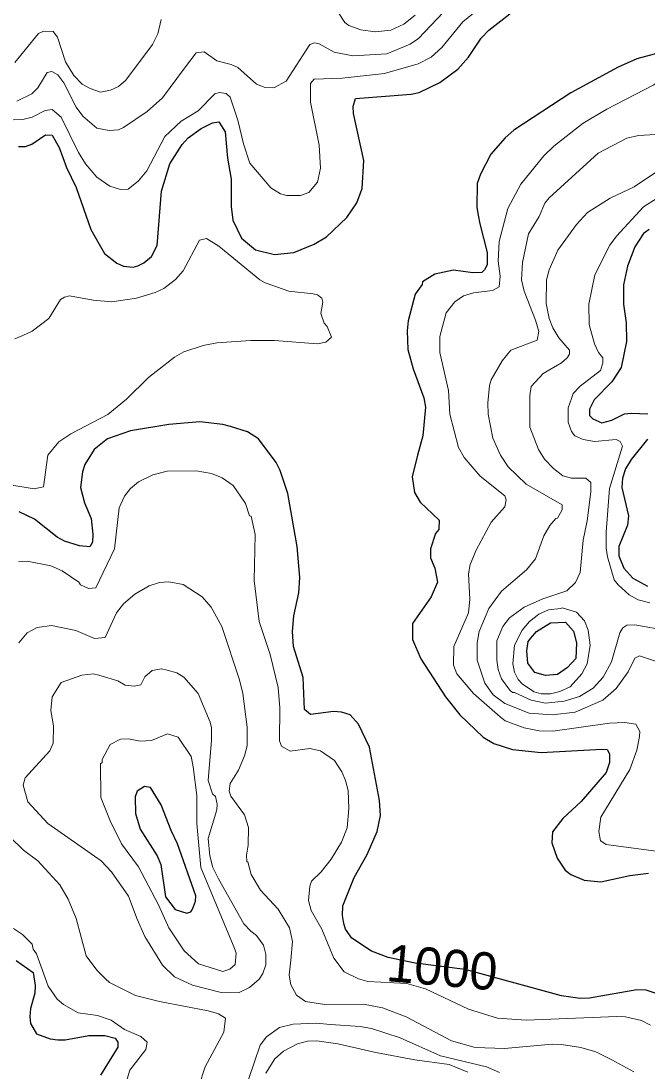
# Model space of a CAD drawing. Extents: x 423 to 448.8, y 7456.3 to 7484.
# Drawn here: x 427.888 to 429.234, y 7479.901 to 7482.159 of the extents above; entities that cross this region are included whole.
import ezdxf
from ezdxf.enums import TextEntityAlignment as Align

# ---------------------------------------------------------------- set-up
doc = ezdxf.new("R2010")
doc.units = 0
doc.header["$LTSCALE"] = 0.032
doc.layers.add('1', color=7, linetype='Continuous', lineweight=25)
doc.layers.add('2', color=7, linetype='Continuous', lineweight=13)
doc.layers.add('61', color=7, linetype='Continuous')

msp = doc.modelspace()

# ---------------------------------------------------------------- linework, layer by layer
at = {"layer": '1'}
for points in [[(427.8821, 7481.8898), (427.8976, 7481.8898), (427.9107, 7481.8944), (427.9401, 7481.9145), (427.9548, 7481.9138), (427.9695, 7481.8875), (427.9858, 7481.8442), (428.0066, 7481.8016), (428.0376, 7481.7111), (428.067, 7481.6593), (428.0941, 7481.6384), (428.108, 7481.6322), (428.1288, 7481.6299), (428.1389, 7481.633), (428.152, 7481.6392), (428.1683, 7481.6531), (428.1806, 7481.6763), (428.1899, 7481.7931), (428.2077, 7481.8519), (428.234, 7481.8936), (428.2472, 7481.9083), (428.275, 7481.9284), (428.2998, 7481.9401), (428.3129, 7481.9424), (428.3269, 7481.9207), (428.3315, 7481.8643), (428.34, 7481.8194), (428.34, 7481.7606), (428.3431, 7481.7313), (428.3617, 7481.6925), (428.3918, 7481.667), (428.4328, 7481.657), (428.4746, 7481.6616), (428.5179, 7481.6794), (428.545, 7481.6949), (428.5883, 7481.7366), (428.6099, 7481.7684), (428.6215, 7481.7993), (428.6254, 7481.8596), (428.603, 7481.9602), (428.6022, 7481.9757), (428.6068, 7481.9927), (428.7268, 7482.0019), (428.7438, 7482.0058), (428.7886, 7482.0274), (428.8273, 7482.0561), (428.8505, 7482.0816), (428.8776, 7482.1226), (428.8938, 7482.1396), (428.9649, 7482.1945)], [(429.2945, 7482.1002), (429.2125, 7482.0778), (429.1723, 7482.0599), (429.0702, 7482.005), (428.948, 7481.9246), (428.9293, 7481.9084), (428.8985, 7481.8728), (428.876, 7481.8303), (428.8691, 7481.8101), (428.8681, 7481.7582), (428.8712, 7481.7416), (428.8744, 7481.7235), (428.8907, 7481.6616), (428.8907, 7481.6353), (428.8845, 7481.6245), (428.8791, 7481.6183), (428.8598, 7481.6175), (428.818, 7481.6237), (428.7778, 7481.6152), (428.7515, 7481.5982), (428.7507, 7481.5928), (428.7352, 7481.5719), (428.7205, 7481.5147), (428.7182, 7481.493), (428.7198, 7481.4528), (428.7314, 7481.411), (428.7538, 7481.3492), (428.7576, 7481.3291), (428.7523, 7481.2672), (428.7407, 7481.2254), (428.7291, 7481.179), (428.7337, 7481.145), (428.7461, 7481.1249), (428.7871, 7481.0862), (428.7863, 7481.0661), (428.7793, 7481.0575), (428.7685, 7481.0243), (428.7685, 7481.005), (428.7778, 7480.9825), (428.7832, 7480.9524), (428.77, 7480.9207), (428.7298, 7480.8634), (428.7298, 7480.8294), (428.7476, 7480.7876), (428.801, 7480.7056), (428.8319, 7480.6669), (428.8814, 7480.619), (428.9046, 7480.6058), (428.9449, 7480.5927), (429.0067, 7480.5865), (429.1367, 7480.5935), (429.1487, 7480.5924), (429.1537, 7480.5834), (429.1537, 7480.5649), (429.146, 7480.5432), (429.0926, 7480.4805), (429.0531, 7480.4442), (429.0307, 7480.4156), (429.0292, 7480.3916), (429.0408, 7480.3591), (429.0578, 7480.3328), (429.0701, 7480.3235), (429.0988, 7480.3119), (429.1351, 7480.3081), (429.197, 7480.322), (429.2372, 7480.3266)], [(429.2388, 7481.7111), (429.2264, 7481.7026), (429.2078, 7481.674), (429.1924, 7481.6323), (429.1839, 7481.592), (429.1839, 7481.5503), (429.1893, 7481.51), (429.19, 7481.4698), (429.1784, 7481.4141), (429.1583, 7481.3832), (429.1204, 7481.3445), (429.1103, 7481.3244), (429.1103, 7481.3112), (429.1173, 7481.3035), (429.1367, 7481.295), (429.1583, 7481.3012), (429.1861, 7481.3143), (429.2001, 7481.3159), (429.2357, 7481.3143)], [(429.2326, 7480.0753), (429.2125, 7480.076), (429.1104, 7480.0582), (429.0903, 7480.0575), (429.0501, 7480.0629), (428.8428, 7480.1194), (428.7354, 7480.1328), (428.6777, 7480.1456), (428.6417, 7480.1588), (428.5991, 7480.1866), (428.586, 7480.206), (428.5821, 7480.2184), (428.579, 7480.2354), (428.5798, 7480.2562), (428.6045, 7480.3174), (428.6324, 7480.3669), (428.654, 7480.4164), (428.661, 7480.4504), (428.6587, 7480.4829), (428.637, 7480.5974), (428.6138, 7480.6469), (428.596, 7480.667), (428.5767, 7480.6731), (428.5597, 7480.6747), (428.5102, 7480.6677), (428.4978, 7480.6785), (428.4947, 7480.7474), (428.4738, 7480.8139), (428.4715, 7480.8464), (428.4746, 7480.8804), (428.4854, 7480.9299), (428.4877, 7480.9624), (428.4815, 7481.029), (428.4614, 7481.1434), (428.4452, 7481.1929), (428.4367, 7481.2099), (428.3988, 7481.261), (428.3748, 7481.2757), (428.3385, 7481.2873), (428.3215, 7481.2919), (428.272, 7481.2973), (428.2054, 7481.2919), (428.1235, 7481.278), (428.0739, 7481.261), (428.0453, 7481.2378), (428.0252, 7481.2053), (428.0198, 7481.1898), (428.0159, 7481.1558), (428.0244, 7481.1233), (428.0384, 7481.0893), (428.0422, 7481.0552), (428.0415, 7481.0382), (428.036, 7481.0282), (428.0136, 7481.0305), (427.9811, 7481.0405), (427.9656, 7481.049), (427.9169, 7481.0877), (427.8837, 7481.104)], [(429.2349, 7481.2602), (429.2001, 7481.2161), (429.1877, 7481.196), (429.1815, 7481.1759), (429.18, 7481.1558), (429.1947, 7481.0955)], [(429.1947, 7481.0955), (429.1923, 7481.0754), (429.1738, 7481.029), (429.1738, 7481.0088), (429.1846, 7480.9825), (429.204, 7480.9608), (429.2349, 7480.9439)], [(427.8775, 7480.1387), (427.9138, 7480.1132), (427.9184, 7480.0853), (427.9177, 7480.0683), (427.9084, 7480.0358), (427.9068, 7480.0188), (427.9084, 7480.0033)], [(429.2519, 7480.0683), (429.2326, 7480.0753)], [(427.9084, 7480.0033), (427.9208, 7479.9809), (427.9502, 7479.9701), (427.9672, 7479.9685), (427.9827, 7479.9685), (428.0337, 7479.9778), (428.0678, 7479.9778), (428.0902, 7479.9716), (428.0956, 7479.9631), (428.0956, 7479.9523), (428.0585, 7479.892)]]:
    msp.add_lwpolyline(points, dxfattribs=at)
for points in [[(428.9758, 7480.8046), (428.9789, 7480.8247), (428.9843, 7480.8324), (428.9967, 7480.8464), (429.0269, 7480.865), (429.0585, 7480.8665), (429.0763, 7480.8471), (429.0825, 7480.8217), (429.081, 7480.7884), (429.0632, 7480.7691), (429.0415, 7480.7536), (429.016, 7480.752), (428.9928, 7480.7582), (428.9781, 7480.7784)], [(428.2108, 7480.4186), (428.1892, 7480.4736), (428.166, 7480.5107), (428.1536, 7480.513), (428.1373, 7480.503), (428.1335, 7480.4906), (428.1343, 7480.455), (428.1443, 7480.421), (428.1807, 7480.3638), (428.1884, 7480.3452), (428.1984, 7480.2756), (428.2193, 7480.2485), (428.2441, 7480.2408), (428.2533, 7480.2439), (428.2564, 7480.2493), (428.2627, 7480.2663), (428.2634, 7480.2779), (428.224, 7480.3901)]]:
    msp.add_lwpolyline(points, close=True, dxfattribs=at)
at = {"layer": '2'}
for points in [[(428.7956, 7482.1775), (428.743, 7482.1218), (428.7244, 7482.1094), (428.6742, 7482.0886), (428.6014, 7482.0847), (428.5612, 7482.0924), (428.5287, 7482.1102), (428.5187, 7482.1125), (428.5086, 7482.1087), (428.4583, 7482.0298), (428.4313, 7482.0159), (428.4127, 7482.0166), (428.3941, 7482.0236), (428.3539, 7482.0592), (428.34, 7482.0661), (428.3091, 7482.0739), (428.282, 7482.0932), (428.2642, 7482.0909), (428.2394, 7482.0577), (428.1923, 7481.9942), (428.159, 7481.9648), (428.108, 7481.93), (428.0972, 7481.9254), (428.077, 7481.9238), (428.0507, 7481.9292), (428.0206, 7481.9548), (428.0066, 7481.9741), (427.9796, 7482.0267), (427.9672, 7482.0437), (427.954, 7482.0507), (427.944, 7482.0484), (427.9239, 7482.0158), (427.9107, 7482.0027), (427.879, 7481.9872)], [(428.1018, 7481.797), (428.118, 7481.7978), (428.1405, 7481.8155), (428.1582, 7481.8372), (428.1969, 7481.9107), (428.2325, 7481.9439), (428.2689, 7481.9664), (428.3044, 7482.0027), (428.3137, 7482.0058), (428.3292, 7482.0035), (428.3377, 7481.9958), (428.3539, 7481.9463), (428.3663, 7481.8952), (428.3802, 7481.8535), (428.4251, 7481.8009), (428.446, 7481.7877), (428.4591, 7481.7838), (428.4885, 7481.7838), (428.507, 7481.7908), (428.5256, 7481.8124), (428.5318, 7481.8426), (428.5287, 7481.8921), (428.5102, 7481.9849), (428.5102, 7482.0252), (428.5179, 7482.0344), (428.5782, 7482.0367), (428.6695, 7482.0468), (428.7422, 7482.0669), (428.7701, 7482.0816), (428.7925, 7482.1025), (428.8381, 7482.1574), (428.8722, 7482.1852)], [(428.7352, 7482.1721), (428.7113, 7482.1528), (428.6834, 7482.1396), (428.6494, 7482.1357), (428.6185, 7482.1404), (428.5929, 7482.1497), (428.5844, 7482.1559), (428.5705, 7482.1768)], [(428.1892, 7482.1628), (428.1822, 7482.1319), (428.1706, 7482.1087), (428.1134, 7482.0321), (428.0972, 7482.0182), (428.0801, 7482.0105), (428.0585, 7482.0066), (428.0368, 7482.0143), (428.019, 7482.0236), (428.0012, 7482.0422), (427.9834, 7482.0716), (427.9664, 7482.1249), (427.9571, 7482.1365), (427.9363, 7482.1373), (427.9254, 7482.1326), (427.8744, 7482.07)], [(429.8204, 7482.1605), (429.7694, 7482.1365), (429.6982, 7482.1125), (429.5652, 7482.0754), (429.4724, 7482.0661), (429.412, 7482.0638), (429.3502, 7482.0538), (429.2867, 7482.0391), (429.2573, 7482.0282), (429.2488, 7482.0221), (429.1475, 7481.9695), (429.0965, 7481.9393), (429.0338, 7481.8905), (429.0121, 7481.8697), (428.9626, 7481.8086), (428.9348, 7481.756), (428.9162, 7481.6848), (428.9139, 7481.6431), (428.9186, 7481.6106), (428.9162, 7481.5873), (428.9016, 7481.5796)], [(427.8094, 7481.9447), (427.8914, 7481.9478), (427.9115, 7481.9525), (427.9393, 7481.9671), (427.9548, 7481.9687), (427.9742, 7481.9524), (428.0113, 7481.8767), (428.0267, 7481.8519), (428.0507, 7481.8233), (428.0785, 7481.804), (428.1018, 7481.797)], [(429.2651, 7480.7783), (429.2179, 7480.7938), (429.2078, 7480.7891), (429.1939, 7480.7598), (429.1676, 7480.7242), (429.139, 7480.6987), (429.0794, 7480.6732), (429.0299, 7480.667), (428.9804, 7480.6708), (428.9286, 7480.6917), (428.9031, 7480.7103), (428.8853, 7480.735), (428.8691, 7480.7845), (428.8691, 7480.8217), (428.8729, 7480.8464), (428.8938, 7480.8959), (428.9209, 7480.933), (428.975, 7480.9794), (428.9944, 7481.0027), (429.0121, 7481.0522), (429.0253, 7481.0746), (429.0377, 7481.0892), (429.0415, 7481.09), (429.0516, 7481.1078), (429.0516, 7481.1186), (428.9743, 7481.1635), (428.9356, 7481.2007), (428.9193, 7481.2254), (428.9023, 7481.2625), (428.8923, 7481.3136), (428.8915, 7481.3383), (428.8954, 7481.3755), (428.8992, 7481.3878), (428.9224, 7481.4288), (428.941, 7481.4512), (428.9982, 7481.4729), (429.0013, 7481.4915), (428.9944, 7481.5162), (428.9696, 7481.5781), (428.9642, 7481.6029), (428.9665, 7481.64), (428.9796, 7481.7019), (429.0021, 7481.739), (429.0145, 7481.7676), (429.0238, 7481.7792), (429.1289, 7481.8751), (429.1908, 7481.9076), (429.2156, 7481.913), (429.2775, 7481.9169)], [(429.2805, 7480.848), (429.2078, 7480.8611), (429.1908, 7480.8603), (429.1823, 7480.8541), (429.1754, 7480.8433), (429.1575, 7480.7814), (429.1398, 7480.7482), (429.1181, 7480.7249), (429.0887, 7480.7064), (429.0562, 7480.6964), (429.016, 7480.6925), (428.9851, 7480.6987), (428.9495, 7480.7149), (428.9449, 7480.7149), (428.9394, 7480.7203), (428.9209, 7480.7443), (428.9139, 7480.7644), (428.9108, 7480.7845), (428.9108, 7480.8263), (428.9239, 7480.8572), (428.9386, 7480.8758), (428.9696, 7480.899), (429.0098, 7480.9168), (429.0616, 7480.9338), (429.0802, 7480.9516), (429.0903, 7480.9733), (429.0965, 7481.0429), (429.1057, 7481.0846), (429.1135, 7481.1465), (429.1134, 7481.1666), (429.1027, 7481.1759), (429.0717, 7481.1759), (429.0532, 7481.1813), (429.033, 7481.1968), (429.0137, 7481.2169), (429.0005, 7481.2378), (428.982, 7481.2857), (428.982, 7481.3538), (428.9851, 7481.3731), (429.0106, 7481.401), (429.05, 7481.4242), (429.0624, 7481.435), (429.0671, 7481.4427), (429.0671, 7481.4513), (429.0446, 7481.4783), (429.0315, 7481.4992), (429.0238, 7481.5193), (429.0176, 7481.5518), (429.0183, 7481.6029), (429.0238, 7481.6245), (429.0423, 7481.6663), (429.0825, 7481.722), (429.1065, 7481.7475), (429.1552, 7481.7784), (429.2063, 7481.8024), (429.2527, 7481.8333)], [(429.2558, 7481.7784), (429.2264, 7481.7599), (429.1684, 7481.6964), (429.1544, 7481.6771), (429.122, 7481.6137), (429.1088, 7481.5503), (429.1096, 7481.507), (429.1212, 7481.4652), (429.1297, 7481.4466), (429.139, 7481.435), (429.139, 7481.4234), (429.1343, 7481.4079), (429.0903, 7481.3739), (429.0756, 7481.3584), (429.0717, 7481.3476), (429.0647, 7481.3275), (429.0647, 7481.2966), (429.0717, 7481.2764), (429.0786, 7481.2672), (429.0972, 7481.2594), (429.1212, 7481.2548), (429.1676, 7481.2594), (429.1761, 7481.2548), (429.1815, 7481.2447), (429.1537, 7481.1543), (429.146, 7481.0599), (429.146, 7481.0259), (429.1491, 7481.0073), (429.1637, 7480.9577), (429.1722, 7480.9469), (429.1955, 7480.9253), (429.2148, 7480.9145), (429.2403, 7480.9083)], [(427.8636, 7481.162), (427.9162, 7481.1535), (427.9363, 7481.1573), (427.9455, 7481.2254), (427.9688, 7481.254), (427.9951, 7481.2718), (428.0747, 7481.3128), (428.1149, 7481.3461), (428.1621, 7481.3924), (428.2178, 7481.4365), (428.2379, 7481.4481), (428.2797, 7481.4613), (428.3091, 7481.4675), (428.3818, 7481.4721), (428.4328, 7481.4721), (428.5257, 7481.4652), (428.5434, 7481.469), (428.5558, 7481.4791), (428.5465, 7481.5023), (428.5395, 7481.5093), (428.5326, 7481.5301), (428.5372, 7481.5549), (428.5349, 7481.5634), (428.5257, 7481.5704), (428.5164, 7481.5727), (428.4638, 7481.5781), (428.4127, 7481.5966), (428.4011, 7481.6029), (428.3129, 7481.6748), (428.2866, 7481.6918), (428.2719, 7481.6879), (428.2364, 7481.6222), (428.2201, 7481.6036), (428.1946, 7481.5843), (428.176, 7481.5758), (428.1358, 7481.5634), (428.0832, 7481.5556), (428.043, 7481.5587), (427.992, 7481.568), (427.9811, 7481.5657), (427.9726, 7481.5603), (427.9478, 7481.5193), (427.9115, 7481.4922), (427.8914, 7481.4829), (427.8744, 7481.476)], [(428.9016, 7481.5796), (428.8613, 7481.575), (428.8397, 7481.568), (428.8211, 7481.5557), (428.8025, 7481.5317), (428.7886, 7481.4807), (428.7886, 7481.4466), (428.8072, 7481.3646), (428.8103, 7481.3136), (428.8288, 7481.2424), (428.8412, 7481.2208), (428.8752, 7481.1805), (428.9286, 7481.138), (428.9309, 7481.1295), (428.9286, 7481.1148), (428.8992, 7481.0815), (428.8667, 7481.0212), (428.8536, 7480.9903), (428.8505, 7480.9702), (428.8528, 7480.916), (428.8505, 7480.8866), (428.8188, 7480.8139), (428.818, 7480.7737), (428.8249, 7480.7551), (428.8613, 7480.7134), (428.9186, 7480.6631), (428.9294, 7480.6546), (428.9696, 7480.6391), (429.0021, 7480.6329), (429.0315, 7480.6321), (429.1537, 7480.6492), (429.1862, 7480.6507), (429.2101, 7480.6469), (429.2187, 7480.6314), (429.2179, 7480.6206), (429.2125, 7480.5912), (429.197, 7480.5494), (429.1351, 7480.4473), (429.1304, 7480.4164), (429.1343, 7480.3963), (429.146, 7480.3885), (429.2589, 7480.3731)], [(429.2419, 7479.9995), (429.2225, 7480.0095), (429.1877, 7480.018), (429.1692, 7480.0188), (428.9743, 7480.0103), (428.9124, 7480.0149), (428.8505, 7480.0343), (428.7577, 7480.0783), (428.7175, 7480.0892), (428.6339, 7480.0938), (428.6138, 7480.0992), (428.5829, 7480.1147), (428.5604, 7480.1441), (428.5349, 7480.206), (428.5117, 7480.2462), (428.5063, 7480.2679), (428.5086, 7480.2988), (428.5125, 7480.3096), (428.5333, 7480.3297), (428.555, 7480.3568), (428.5767, 7480.3932), (428.5891, 7480.4241), (428.5929, 7480.4659), (428.5914, 7480.5045), (428.586, 7480.5262), (428.5774, 7480.5448), (428.562, 7480.5687), (428.5318, 7480.5896), (428.5086, 7480.595), (428.4669, 7480.5888), (428.4483, 7480.5997), (428.4437, 7480.6113), (428.4444, 7480.6824), (428.4406, 7480.7258), (428.4235, 7480.7969), (428.4003, 7480.8681), (428.3895, 7480.9562), (428.3911, 7481.0552), (428.3825, 7481.0947), (428.3794, 7481.0955), (428.3702, 7481.1218), (428.3439, 7481.1604), (428.3207, 7481.1766), (428.2975, 7481.1859), (428.2642, 7481.1921), (428.2023, 7481.1914), (428.1714, 7481.1836), (428.1405, 7481.1682), (428.1234, 7481.1542), (428.1103, 7481.1372), (428.0987, 7481.1124), (428.0886, 7481.0243), (428.0484, 7480.94), (428.0329, 7480.9392), (428.0159, 7480.9469), (428.0121, 7480.9524), (427.9765, 7480.9771), (427.9517, 7480.9879), (427.9007, 7480.998), (427.8821, 7480.9965)], [(427.8829, 7480.8224), (427.9007, 7480.8433), (427.9224, 7480.8549), (427.9533, 7480.8595), (428.0059, 7480.8487), (428.0461, 7480.8317), (428.0685, 7480.8332), (428.0933, 7480.8866), (428.108, 7480.906), (428.1327, 7480.9268), (428.1637, 7480.9446), (428.1853, 7480.9516), (428.2054, 7480.9531), (428.2364, 7480.9477), (428.2774, 7480.9207), (428.2967, 7480.899), (428.3199, 7480.8572), (428.3578, 7480.7428), (428.3648, 7480.7134), (428.374, 7480.6407), (428.374, 7480.6005), (428.3686, 7480.5788), (428.3555, 7480.5479), (428.3377, 7480.5192), (428.3354, 7480.503), (428.3392, 7480.4922), (428.3686, 7480.452), (428.3771, 7480.4249), (428.3763, 7480.387), (428.3725, 7480.3653), (428.3733, 7480.3514), (428.3756, 7480.3514), (428.3825, 7480.3236), (428.4027, 7480.2903), (428.4406, 7480.2493), (428.4653, 7480.2091), (428.4715, 7480.1797), (428.4684, 7480.1395), (428.4645, 7480.107), (428.4684, 7480.0869)], [(428.2704, 7479.8688), (428.2835, 7479.9105), (428.3237, 7479.9848), (428.3276, 7480.0149), (428.3122, 7480.0242), (428.2905, 7480.0304), (428.1853, 7480.0505), (428.1343, 7480.0637), (428.0778, 7480.0915), (428.0693, 7480.0993), (428.0507, 7480.1178), (428.0275, 7480.1488), (428.0066, 7480.2292), (427.9889, 7480.271), (427.971, 7480.3019), (427.9239, 7480.3529), (427.8929, 7480.3761), (427.8643, 7480.404)], [(427.8713, 7480.2075), (427.8906, 7480.1951), (427.9115, 7480.1743), (427.9138, 7480.1634), (427.9208, 7480.1534), (427.9463, 7480.0838), (427.9657, 7480.0559), (427.9788, 7480.0443), (428.0105, 7480.0265), (428.0523, 7480.0204), (428.0817, 7480.0103), (428.1103, 7479.9902), (428.1451, 7479.9755), (428.159, 7479.9631), (428.1559, 7479.9477), (428.1219, 7479.9027), (428.1149, 7479.8796)], [(428.4684, 7480.0869), (428.48, 7480.0644), (428.4994, 7480.0505), (428.5411, 7480.0443), (428.6247, 7480.0451), (428.6649, 7480.0374), (428.7159, 7480.018), (428.8134, 7479.9662), (428.8644, 7479.9515), (428.9278, 7479.9499), (429.0299, 7479.9592), (429.0501, 7479.9585), (429.0918, 7479.9515), (429.1243, 7479.9422), (429.1583, 7479.9252), (429.2055, 7479.8997)], [(428.3771, 7479.8827), (428.4019, 7479.9569), (428.4158, 7479.9747), (428.4436, 7479.9948), (428.4731, 7480.0018), (428.5226, 7480.0041), (428.5535, 7480.001), (428.6169, 7479.9971), (428.6417, 7479.9925), (428.7035, 7479.9724), (428.7902, 7479.9337), (428.8892, 7479.9105), (428.917, 7479.8981)], [(428.4143, 7479.8966), (428.4336, 7479.9275), (428.4521, 7479.9438), (428.4823, 7479.96), (428.504, 7479.9654), (428.5241, 7479.9662), (428.569, 7479.96), (428.651, 7479.9407), (428.7345, 7479.9252), (428.8087, 7479.9152), (428.849, 7479.8989)]]:
    msp.add_lwpolyline(points, dxfattribs=at)
for points in [[(429.0485, 7480.8959), (429.0516, 7480.8974), (429.0825, 7480.8882), (429.0995, 7480.8696), (429.1073, 7480.8495), (429.1119, 7480.817), (429.1057, 7480.7768), (429.0941, 7480.7551), (429.0686, 7480.7273), (429.047, 7480.7172), (429.0269, 7480.7126), (429.0067, 7480.7126), (428.9912, 7480.7165), (428.9665, 7480.7335), (428.9572, 7480.7435), (428.9495, 7480.759), (428.9456, 7480.7768), (428.9495, 7480.817), (428.9657, 7480.8495), (428.9812, 7480.8681), (429.0013, 7480.8835), (429.0222, 7480.8928)], [(428.2974, 7480.6128), (428.2974, 7480.6391), (428.2944, 7480.6515), (428.2689, 7480.7134), (428.2379, 7480.7482), (428.2232, 7480.7574), (428.2023, 7480.7636), (428.19, 7480.7659), (428.1698, 7480.7629), (428.1543, 7480.749), (428.1451, 7480.7319), (428.1312, 7480.7288), (428.1118, 7480.7311), (428.0956, 7480.7404), (428.0554, 7480.7528), (428.043, 7480.7551), (428.0183, 7480.7528), (427.9741, 7480.7366), (427.9548, 7480.7056), (427.9517, 7480.6762), (427.9579, 7480.6438), (427.9571, 7480.6066), (427.9494, 7480.5896), (427.8968, 7480.5316), (427.8922, 7480.5161), (427.9022, 7480.4798), (427.9455, 7480.4334), (428.06, 7480.3529), (428.0824, 7480.3297), (428.1188, 7480.2771), (428.1374, 7480.2276), (428.1543, 7480.1905), (428.1923, 7480.1286), (428.2178, 7480.1038), (428.2565, 7480.0861), (428.3184, 7480.0699), (428.3555, 7480.0691), (428.3794, 7480.0807), (428.4003, 7480.0984), (428.4081, 7480.1108), (428.4143, 7480.1294), (428.4143, 7480.1518), (428.4096, 7480.172), (428.3942, 7480.1928), (428.3821, 7480.2017), (428.3671, 7480.2176), (428.3122, 7480.3143), (428.3005, 7480.339), (428.2936, 7480.3638), (428.2905, 7480.4009), (428.309, 7480.4628), (428.3098, 7480.4752), (428.306, 7480.4914), (428.2998, 7480.4976), (428.2905, 7480.5262)], [(428.3438, 7480.172), (428.2742, 7480.339), (428.2658, 7480.4334), (428.2658, 7480.4937), (428.258, 7480.5556), (428.2534, 7480.5773), (428.2255, 7480.619), (428.203, 7480.6262), (428.1683, 7480.612), (428.1443, 7480.6105), (428.1188, 7480.6159), (428.1018, 7480.6151), (428.0793, 7480.6035), (428.0623, 7480.5711), (428.0623, 7480.5649), (428.0585, 7480.5618), (428.0592, 7480.4891), (428.0793, 7480.4396), (428.1041, 7480.3901), (428.1404, 7480.3406), (428.1837, 7480.2586), (428.2054, 7480.2091), (428.2387, 7480.1596), (428.2696, 7480.1317), (428.3215, 7480.1155), (428.3369, 7480.1201), (428.3485, 7480.1302), (428.3508, 7480.1549), (428.3483, 7480.161)]]:
    msp.add_lwpolyline(points, close=True, dxfattribs=at)

# ---------------------------------------------------------------- texts
at = {"layer": '61'}
msp.add_text('1000', height=0.08, rotation=355.04, dxfattribs=at).set_placement((428.7901, 7480.0845), align=Align.CENTER)

doc.saveas('drawing.dxf')
